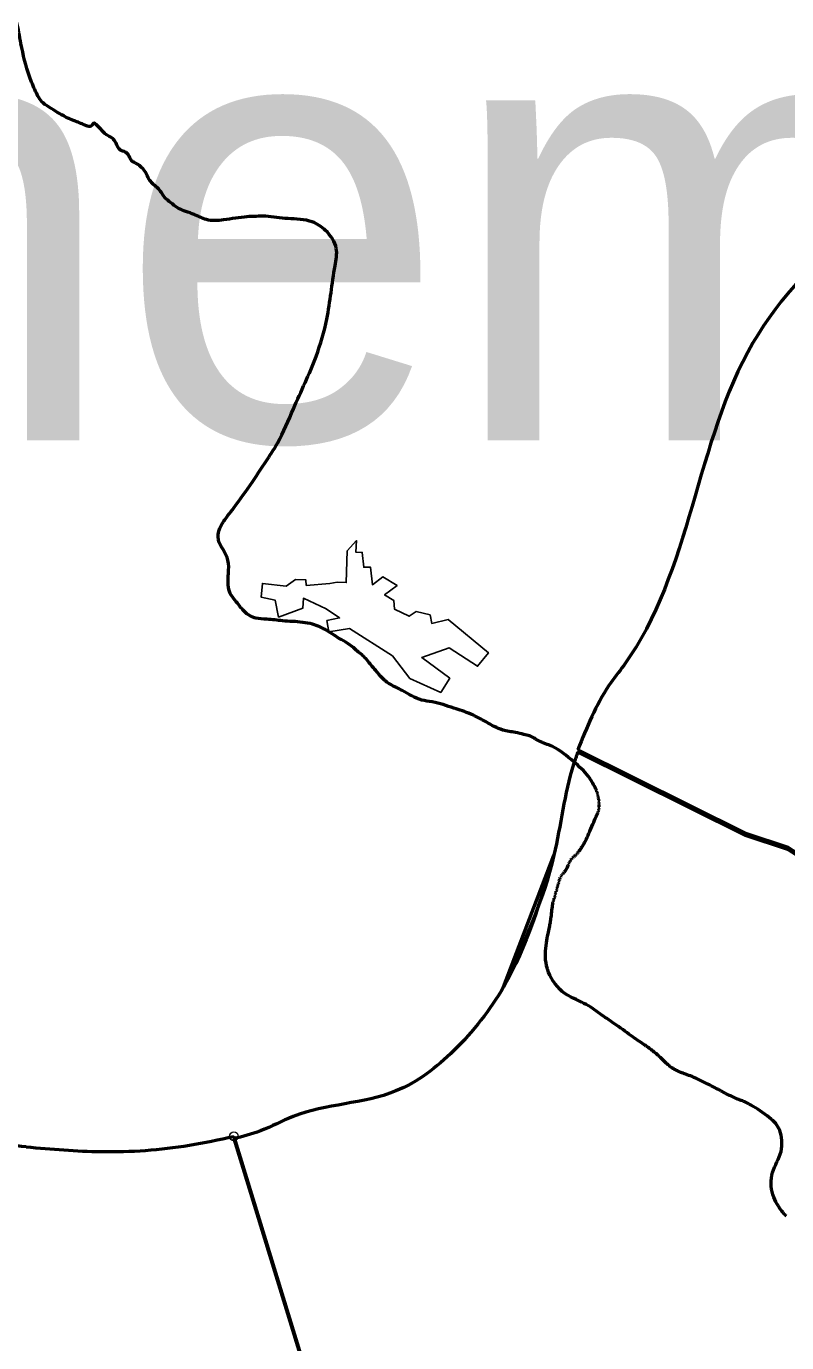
# Model space of a CAD drawing. Extents: x 553962 to 842807, y 8883888 to 9032388.
# Drawn here: x 810652 to 811511, y 9016797 to 9018285 of the extents above; entities that cross this region are included whole.
import ezdxf

# ---------------------------------------------------------------- set-up
doc = ezdxf.new("R2010")
doc.units = 0
doc.header["$LTSCALE"] = 20
doc.header["$PDMODE"] = 32
doc.header["$PDSIZE"] = 10
for name, color, linetype, lineweight in [('21', 7, 'Continuous', 25), ('24', 7, 'Continuous', 25), ('27', 7, 'Continuous', 13), ('28', 7, 'Continuous', 53), ('29', 7, 'Continuous', 53), ('35', 7, 'Continuous', 13)]:
    doc.layers.add(name, color=color, linetype=linetype, lineweight=lineweight)
doc.layers.add('41', color=7, linetype='Continuous')

msp = doc.modelspace()

# ---------------------------------------------------------------- linework, layer by layer
at = {"layer": '21'}
msp.add_lwpolyline([(811003.05, 9017656.61), (811013.41, 9017656.16), (811014.43, 9017691.87), (811024.9, 9017703.57), (811024.42, 9017690.36), (811031.57, 9017690.29), (811033.21, 9017673.49), (811041.07, 9017673.42), (811043.05, 9017653.76), (811054.91, 9017662.59), (811070.91, 9017652.81), (811056.88, 9017642.22), (811067.19, 9017636.06), (811068.18, 9017626.04), (811084.54, 9017618.05), (811092.45, 9017623.34), (811108.14, 9017619.63), (811110.2, 9017609.97), (811128.82, 9017614.45), (811174.23, 9017576.91), (811161.95, 9017561.66), (811129.97, 9017582.3), (811098.79, 9017571.49), (811130.39, 9017548), (811120.25, 9017532.02), (811085.37, 9017547.68), (811065.94, 9017573.2), (811017.25, 9017604.34), (810993.64, 9017600.61), (810991.6, 9017613.13), (811005.92, 9017616.22), (810990.64, 9017626.36), (810965.02, 9017638.36), (810964.57, 9017627.3), (810936.97, 9017617.18), (810933.2, 9017636.14), (810917.51, 9017639.49), (810918.72, 9017655.19), (810945.49, 9017652.1), (810956.27, 9017659.51), (810967.7, 9017659.41), (810968.36, 9017652.98), (810994.82, 9017655.25)], close=True, dxfattribs=at)
at = {"layer": '24'}
for p, q in [((811296.16, 9017421.09), (811296.49, 9017420.27)), ((811296.79, 9017419.47), (811297.07, 9017418.67)), ((811297.33, 9017417.86), (811297.58, 9017417.01)), ((811297.82, 9017416.12), (811298.04, 9017415.2)), ((811298.26, 9017414.25), (811298.46, 9017413.28)), ((811298.65, 9017412.31), (811298.81, 9017411.35)), ((811298.96, 9017410.41), (811299.07, 9017409.5)), ((811299.2, 9017402.64), (811299.15, 9017401.95)), ((811299.16, 9017408.63), (811299.23, 9017407.79)), ((811299.27, 9017404.03), (811299.24, 9017403.33)), ((811299.27, 9017406.99), (811299.3, 9017406.22)), ((811299.3, 9017405.47), (811299.29, 9017404.74)), ((811298.02, 9017396.72), (811297.68, 9017395.83)), ((811298.54, 9017398.34), (811298.3, 9017397.55)), ((811298.88, 9017399.83), (811298.72, 9017399.1)), ((811299.08, 9017401.25), (811299, 9017400.55)), ((811267.19, 9017342.67), (811266.83, 9017342.1)), ((811267.97, 9017343.75), (811267.56, 9017343.22)), ((811268.88, 9017344.78), (811268.41, 9017344.27)), ((811269.86, 9017345.76), (811269.36, 9017345.28)), ((811270.85, 9017346.68), (811270.35, 9017346.23)), ((811271.79, 9017347.5), (811271.33, 9017347.1)), ((811272.65, 9017348.24), (811272.23, 9017347.88)), ((811273.47, 9017348.99), (811273.06, 9017348.6)), ((811274.33, 9017349.88), (811273.89, 9017349.41)), ((811275.32, 9017351.03), (811274.8, 9017350.42)), ((811276.47, 9017352.54), (811275.87, 9017351.74)), ((811259.01, 9017327.89), (811258.41, 9017327.22)), ((811260.22, 9017329.3), (811259.62, 9017328.58)), ((811265.1, 9017338.57), (811264.72, 9017337.68)), ((811265.81, 9017340.15), (811265.46, 9017339.4)), ((811266.48, 9017341.49), (811266.15, 9017340.85)), ((811252.46, 9017313.13), (811252.24, 9017312.31)), ((811252.87, 9017314.79), (811252.66, 9017313.96)), ((811253.3, 9017316.5), (811253.08, 9017315.64)), ((811253.78, 9017318.25), (811253.54, 9017317.36)), ((811254.35, 9017320.04), (811254.05, 9017319.14)), ((811255.01, 9017321.83), (811254.67, 9017320.94)), ((811255.8, 9017323.54), (811255.39, 9017322.7)), ((811256.74, 9017325.13), (811256.25, 9017324.36)), ((811257.83, 9017326.55), (811257.27, 9017325.85)), ((811248, 9017297.4), (811247.79, 9017296.65)), ((811248.42, 9017298.84), (811248.21, 9017298.12)), ((811248.81, 9017300.33), (811248.62, 9017299.57)), ((811249.2, 9017301.9), (811249, 9017301.11)), ((811249.6, 9017303.52), (811249.39, 9017302.71)), ((811250.03, 9017305.14), (811249.81, 9017304.33)), ((811250.51, 9017306.73), (811250.27, 9017305.94)), ((811251.02, 9017308.32), (811250.77, 9017307.53)), ((811251.54, 9017309.9), (811251.28, 9017309.11)), ((811252.02, 9017311.5), (811251.78, 9017310.7)), ((811247.56, 9017295.84), (811247.34, 9017294.92))]:
    msp.add_line(p, q, dxfattribs=at)
at = {"layer": '24', "lineweight": 53}
for p, q in [((811296.79, 9017419.47), (811296.49, 9017420.27)), ((811297.33, 9017417.86), (811297.07, 9017418.67)), ((811297.82, 9017416.12), (811297.58, 9017417.01)), ((811298.26, 9017414.25), (811298.04, 9017415.2)), ((811298.65, 9017412.31), (811298.46, 9017413.28)), ((811298.96, 9017410.41), (811298.81, 9017411.35)), ((811299.16, 9017408.63), (811299.07, 9017409.5)), ((811299.08, 9017401.25), (811299.15, 9017401.95)), ((811299.2, 9017402.64), (811299.24, 9017403.33)), ((811299.27, 9017406.99), (811299.23, 9017407.79)), ((811299.27, 9017404.03), (811299.29, 9017404.74)), ((811299.3, 9017405.47), (811299.3, 9017406.22)), ((811298.02, 9017396.72), (811298.3, 9017397.55)), ((811298.54, 9017398.34), (811298.72, 9017399.1)), ((811298.88, 9017399.83), (811299, 9017400.55)), ((811266.48, 9017341.49), (811266.83, 9017342.1)), ((811267.19, 9017342.67), (811267.56, 9017343.22)), ((811267.97, 9017343.75), (811268.41, 9017344.27)), ((811268.88, 9017344.78), (811269.36, 9017345.28)), ((811269.86, 9017345.76), (811270.35, 9017346.23)), ((811270.85, 9017346.68), (811271.33, 9017347.1)), ((811271.79, 9017347.5), (811272.23, 9017347.88)), ((811272.65, 9017348.24), (811273.06, 9017348.6)), ((811273.47, 9017348.99), (811273.89, 9017349.41)), ((811274.33, 9017349.88), (811274.8, 9017350.42)), ((811275.32, 9017351.03), (811275.87, 9017351.74)), ((811257.83, 9017326.55), (811258.41, 9017327.22)), ((811259.01, 9017327.89), (811259.62, 9017328.58)), ((811265.1, 9017338.57), (811265.46, 9017339.4)), ((811265.81, 9017340.15), (811266.15, 9017340.85)), ((811252.02, 9017311.5), (811252.24, 9017312.31)), ((811252.46, 9017313.13), (811252.66, 9017313.96)), ((811252.87, 9017314.79), (811253.08, 9017315.64)), ((811253.3, 9017316.5), (811253.54, 9017317.36)), ((811253.78, 9017318.25), (811254.05, 9017319.14)), ((811254.35, 9017320.04), (811254.67, 9017320.94)), ((811255.01, 9017321.83), (811255.39, 9017322.7)), ((811255.8, 9017323.54), (811256.25, 9017324.36)), ((811256.74, 9017325.13), (811257.27, 9017325.85)), ((811248, 9017297.4), (811248.21, 9017298.12)), ((811248.42, 9017298.84), (811248.62, 9017299.57)), ((811248.81, 9017300.33), (811249, 9017301.11)), ((811249.2, 9017301.9), (811249.39, 9017302.71)), ((811249.6, 9017303.52), (811249.81, 9017304.33)), ((811250.03, 9017305.14), (811250.27, 9017305.94)), ((811250.51, 9017306.73), (811250.77, 9017307.53)), ((811251.02, 9017308.32), (811251.28, 9017309.11)), ((811251.54, 9017309.9), (811251.78, 9017310.7)), ((811247.56, 9017295.84), (811247.79, 9017296.65))]:
    msp.add_line(p, q, dxfattribs=at)
at = {"layer": '24'}
msp.add_lwpolyline([(811289.34, 9017434.53), (811290.07, 9017433.41), (811290.77, 9017432.24), (811291.46, 9017431.02), (811292.12, 9017429.78), (811292.76, 9017428.53), (811293.37, 9017427.29), (811293.94, 9017426.09), (811294.47, 9017424.94)], dxfattribs=at)
at = {"layer": '24', "lineweight": 53}
for points in [[(811296.16, 9017421.09), (811295.8, 9017421.96), (811295.4, 9017422.87), (811294.96, 9017423.87), (811294.47, 9017424.94)], [(811276.47, 9017352.54), (811277.1, 9017353.4), (811277.75, 9017354.31), (811278.41, 9017355.26), (811279.07, 9017356.23), (811279.72, 9017357.22), (811280.35, 9017358.2), (811280.96, 9017359.16), (811281.56, 9017360.14), (811282.16, 9017361.18), (811282.79, 9017362.3), (811283.44, 9017363.56), (811284.15, 9017364.98), (811284.93, 9017366.61), (811285.79, 9017368.47), (811286.75, 9017370.6), (811287.78, 9017372.93), (811288.85, 9017375.4), (811289.95, 9017377.95), (811291.05, 9017380.5), (811292.11, 9017382.98), (811293.12, 9017385.34), (811294.05, 9017387.48), (811294.88, 9017389.38), (811295.61, 9017391.03), (811296.25, 9017392.48), (811296.8, 9017393.74), (811297.27, 9017394.84), (811297.68, 9017395.83)], [(811260.22, 9017329.3), (811260.82, 9017330.06), (811261.4, 9017330.88), (811261.95, 9017331.77), (811262.47, 9017332.72), (811262.97, 9017333.72), (811263.45, 9017334.72), (811263.9, 9017335.73), (811264.32, 9017336.72), (811264.72, 9017337.68)], [(811238.7, 9017239.91), (811238.94, 9017243.03), (811239.27, 9017246.04), (811239.66, 9017248.92), (811240.08, 9017251.68), (811240.54, 9017254.28), (811241.01, 9017256.75), (811241.48, 9017259.05), (811241.94, 9017261.19), (811242.38, 9017263.16), (811242.78, 9017264.95), (811243.13, 9017266.56), (811243.44, 9017268.02), (811243.71, 9017269.4), (811243.96, 9017270.72), (811244.18, 9017272.04), (811244.4, 9017273.4), (811244.6, 9017274.85), (811244.81, 9017276.44), (811245.02, 9017278.19), (811245.24, 9017280.07), (811245.47, 9017282.03), (811245.7, 9017284.02), (811245.93, 9017286), (811246.17, 9017287.9), (811246.41, 9017289.67), (811246.64, 9017291.28), (811246.88, 9017292.67), (811247.11, 9017293.88), (811247.34, 9017294.92)], [(811318.91, 9017156.08), (811316.66, 9017157.67), (811314.48, 9017159.18), (811312.36, 9017160.63), (811310.28, 9017162.04), (811308.24, 9017163.41), (811306.23, 9017164.77), (811304.24, 9017166.12), (811302.26, 9017167.48), (811300.27, 9017168.87), (811298.26, 9017170.3), (811296.22, 9017171.76), (811294.13, 9017173.24), (811291.96, 9017174.74), (811289.69, 9017176.23), (811287.3, 9017177.72), (811284.78, 9017179.18), (811282.09, 9017180.62), (811279.24, 9017182.02), (811276.24, 9017183.42), (811273.14, 9017184.87), (811269.99, 9017186.4), (811266.82, 9017188.06), (811263.67, 9017189.88), (811260.59, 9017191.91), (811257.62, 9017194.19), (811254.79, 9017196.75), (811252.13, 9017199.56), (811249.66, 9017202.59), (811247.4, 9017205.79), (811245.37, 9017209.13), (811243.58, 9017212.57), (811242.06, 9017216.07), (811240.82, 9017219.59), (811239.89, 9017223.1), (811239.23, 9017226.57), (811238.81, 9017230.01), (811238.6, 9017233.38), (811238.58, 9017236.69), (811238.7, 9017239.91)], [(811375.34, 9017112.83), (811374.38, 9017113.74), (811373.42, 9017114.67), (811372.46, 9017115.62), (811371.5, 9017116.58), (811370.54, 9017117.54), (811369.57, 9017118.5), (811368.59, 9017119.46), (811367.6, 9017120.39), (811366.6, 9017121.31), (811365.59, 9017122.21), (811364.56, 9017123.09), (811363.53, 9017123.96), (811362.49, 9017124.81), (811361.44, 9017125.65), (811360.39, 9017126.48), (811359.34, 9017127.3), (811358.29, 9017128.11), (811357.22, 9017128.93), (811356.13, 9017129.75), (811355, 9017130.59), (811353.81, 9017131.46), (811352.56, 9017132.36), (811351.24, 9017133.3), (811349.82, 9017134.28), (811348.3, 9017135.33), (811346.68, 9017136.43), (811344.96, 9017137.6), (811343.15, 9017138.83), (811341.25, 9017140.12), (811339.27, 9017141.49), (811337.2, 9017142.93), (811335.05, 9017144.44), (811332.83, 9017146.02), (811330.54, 9017147.67), (811328.22, 9017149.35), (811325.88, 9017151.05), (811323.54, 9017152.75), (811321.21, 9017154.44), (811318.91, 9017156.08)], [(811434.21, 9017083.13), (811432.95, 9017083.8), (811431.66, 9017084.48), (811430.32, 9017085.19), (811428.9, 9017085.93), (811427.38, 9017086.72), (811425.74, 9017087.57), (811423.94, 9017088.49), (811421.97, 9017089.5), (811419.86, 9017090.56), (811417.64, 9017091.66), (811415.36, 9017092.78), (811413.05, 9017093.9), (811410.75, 9017094.98), (811408.5, 9017096.01), (811406.33, 9017096.96), (811404.28, 9017097.83), (811402.35, 9017098.6), (811400.53, 9017099.3), (811398.81, 9017099.94), (811397.18, 9017100.53), (811395.64, 9017101.09), (811394.17, 9017101.62), (811392.78, 9017102.13), (811391.45, 9017102.64), (811390.18, 9017103.16), (811388.95, 9017103.69), (811387.77, 9017104.22), (811386.63, 9017104.78), (811385.53, 9017105.36), (811384.44, 9017105.96), (811383.38, 9017106.59), (811382.34, 9017107.26), (811381.3, 9017107.96), (811380.28, 9017108.69), (811379.28, 9017109.46), (811378.28, 9017110.26), (811377.29, 9017111.08), (811376.31, 9017111.94), (811375.34, 9017112.83)], [(811501.32, 9017041.24), (811500.14, 9017043.11), (811498.8, 9017044.87), (811497.29, 9017046.55), (811495.59, 9017048.2), (811493.67, 9017049.87), (811491.52, 9017051.6), (811489.14, 9017053.42), (811486.57, 9017055.3), (811483.88, 9017057.21), (811481.14, 9017059.09), (811478.41, 9017060.92), (811475.75, 9017062.64), (811473.23, 9017064.21), (811470.92, 9017065.59), (811468.86, 9017066.75), (811467.02, 9017067.71), (811465.37, 9017068.52), (811463.87, 9017069.19), (811462.47, 9017069.78), (811461.14, 9017070.31), (811459.82, 9017070.82), (811458.49, 9017071.34), (811457.1, 9017071.9), (811455.66, 9017072.51), (811454.18, 9017073.16), (811452.67, 9017073.83), (811451.14, 9017074.53), (811449.61, 9017075.25), (811448.08, 9017075.98), (811446.57, 9017076.71), (811445.09, 9017077.45), (811443.63, 9017078.18), (811442.2, 9017078.92), (811440.8, 9017079.64), (811439.43, 9017080.36), (811438.08, 9017081.07), (811436.77, 9017081.77), (811435.48, 9017082.45), (811434.21, 9017083.13)], [(811510.78, 9016940.32), (811509.97, 9016941.06), (811509.08, 9016941.94), (811508.1, 9016942.97), (811507.02, 9016944.2), (811505.84, 9016945.65), (811504.55, 9016947.34), (811503.18, 9016949.27), (811501.77, 9016951.4), (811500.37, 9016953.73), (811499, 9016956.24), (811497.71, 9016958.9), (811496.54, 9016961.69), (811495.53, 9016964.6), (811494.71, 9016967.6), (811494.09, 9016970.68), (811493.68, 9016973.82), (811493.5, 9016976.98), (811493.55, 9016980.16), (811493.83, 9016983.33), (811494.36, 9016986.47), (811495.15, 9016989.56), (811496.19, 9016992.58), (811497.42, 9016995.55), (811498.77, 9016998.48), (811500.17, 9017001.4), (811501.56, 9017004.33), (811502.84, 9017007.27), (811503.97, 9017010.26), (811504.86, 9017013.31), (811505.47, 9017016.43), (811505.79, 9017019.58), (811505.86, 9017022.73), (811505.7, 9017025.84), (811505.33, 9017028.85), (811504.79, 9017031.73), (811504.1, 9017034.44), (811503.28, 9017036.94), (811502.36, 9017039.19), (811501.32, 9017041.24)]]:
    msp.add_lwpolyline(points, dxfattribs=at)
for points in [[(810922.5, 9018070.08), (810901.32, 9018069.5), (810874.91, 9018066.02), (810855.47, 9018066.31), (810841.55, 9018072.12), (810823.56, 9018079.37), (810814.85, 9018085.76), (810809.05, 9018090.69), (810801.8, 9018100.56), (810792.51, 9018109.27), (810785.55, 9018121.46), (810775.39, 9018130.17), (810771.33, 9018132.5), (810766.98, 9018139.81), (810763.78, 9018142.71), (810758.56, 9018144.75), (810753.34, 9018152.87), (810749.57, 9018157.81), (810740.57, 9018163.62), (810736.51, 9018167.97), (810731.58, 9018173.2), (810728.39, 9018175.23), (810724.9, 9018171.74), (810719.97, 9018172.32), (810707.5, 9018177.55), (810699.08, 9018181.03), (810680.22, 9018191.77), (810670.94, 9018198.16), (810662.52, 9018211.22), (810655.56, 9018228.06), (810645.98, 9018265.22), (810641.05, 9018290.18), (810633.22, 9018315.73), (810628.28, 9018333.81), (810628.28, 9018342.23), (810633.51, 9018353.26), (810644.53, 9018367.49), (810658.17, 9018379.68), (810668.61, 9018391), (810682.54, 9018407.26), (810699.08, 9018418), (810711.85, 9018427), (810717.07, 9018433.39), (810720.26, 9018448.48), (810720.26, 9018461.25), (810718.81, 9018469.67), (810717.07, 9018495.22), (810714.17, 9018515.25), (810717.65, 9018535.57), (810718.81, 9018552.7), (810725.48, 9018564.89), (810735.06, 9018575.05), (810745.79, 9018583.47), (810751.02, 9018592.76), (810751.31, 9018605.53)], [(811294.72, 9017424.4), (811287.12, 9017437.06), (811270.56, 9017453.61), (811245.73, 9017471.21), (811231.68, 9017476.9), (811220.38, 9017482.99), (811214.3, 9017484.51), (811204.74, 9017486.68), (811190.41, 9017489.51), (811171.51, 9017498.64), (811154.13, 9017507.55), (811135.23, 9017514.28), (811110.69, 9017521.24), (811098.74, 9017523.41), (811076.58, 9017534.28), (811068.33, 9017538.41), (811059.42, 9017543.62), (811054.21, 9017548.4), (811046.82, 9017556.66), (811041.61, 9017562.75), (811032.05, 9017573.83), (811027.49, 9017577.53), (811017.93, 9017585.57), (811007.72, 9017591.65), (810991.65, 9017601.87), (810975.36, 9017609.04), (810964.28, 9017611.21), (810941.47, 9017612.95), (810923.88, 9017614.69), (810911.28, 9017615.99), (810904.98, 9017618.6), (810898.03, 9017623.82), (810888.04, 9017635.99), (810882.46, 9017643.98), (810880.14, 9017653.27), (810880.43, 9017666.61), (810879.85, 9017681.41), (810874.33, 9017693.6), (810869.69, 9017702.01), (810869.11, 9017712.75), (810872.88, 9017722.03), (810879.85, 9017731.9), (810886.52, 9017740.6), (810907.41, 9017769.91), (810925.98, 9017798.05), (810935.85, 9017813.72), (810953.84, 9017852.65), (810979.37, 9017911.58), (810991.56, 9017953.96), (811000.84, 9018014.06), (811002.29, 9018033.8), (810990.1, 9018054.12), (810975.02, 9018063.7), (810947.74, 9018067.47), (810922.5, 9018070.08)]]:
    msp.add_spline(points, degree=3, dxfattribs=at)
at = {"layer": '27'}
for p, q in [((811248.18, 9017347.94), (811191.29, 9017199.38)), ((810886.52, 9017030.3), (810887.26, 9017027.88)), ((810651.98, 9017018.43), (810652.01, 9017018.43))]:
    msp.add_line(p, q, dxfattribs=at)
msp.add_lwpolyline([(811273.94, 9017461.17), (811275.21, 9017464.67), (811275.22, 9017464.67), (811278.7, 9017462.93), (811281.72, 9017464.05), (811275.22, 9017467.28), (811275.21, 9017467.28)], dxfattribs=at)
for points in [[(811275.21, 9017467.28), (811310.39, 9017539.78), (811327.07, 9017562.6), (811473.06, 9017926.97), (811593.55, 9018062.55), (811677.96, 9018124.51), (811715.02, 9018147.25), (811748.23, 9018164.92), (811870.74, 9018207.65), (811940.83, 9018216.26), (812017.15, 9018200.69), (812093.35, 9018163.5), (812158.07, 9018123.81), (812250.85, 9018090.36), (812275.07, 9018094.08), (812320.91, 9018092.62), (812417.69, 9018090.95), (812525.94, 9018091.78)], [(811191.29, 9017199.38), (811248.18, 9017347.94), (811270.42, 9017450.85), (811273.94, 9017461.17)], [(810887.26, 9017027.88), (810916.55, 9017036.47), (810953.58, 9017052.85), (811069.64, 9017081.62), (811134.85, 9017127.13), (811191.29, 9017199.38), (811248.18, 9017347.94)], [(810652.01, 9017018.43), (810736.84, 9017013.12), (810836.22, 9017020.34), (810886.52, 9017030.3)]]:
    msp.add_spline(points, degree=3, dxfattribs=at)
msp.add_point((810886.52, 9017030.3), dxfattribs=at)
at = {"layer": '28'}
for p, q in [((811191.29, 9017199.38), (811248.18, 9017347.94)), ((810886.52, 9017027.69), (811174.91, 9016084.85))]:
    msp.add_line(p, q, dxfattribs=at)
msp.add_lwpolyline([(812157.97, 9016938.83), (811512.64, 9017354.43), (811464.6, 9017370.5), (811275.22, 9017464.67), (811275.21, 9017464.67)], dxfattribs=at)
for points in [[(811275.21, 9017464.67), (811270.42, 9017450.85), (811248.18, 9017347.94), (811191.29, 9017199.38)], [(811248.18, 9017347.94), (811191.29, 9017199.38), (811134.85, 9017127.13), (811069.64, 9017081.62), (810953.58, 9017052.85), (810916.55, 9017036.47), (810886.52, 9017027.69)]]:
    msp.add_spline(points, degree=3, dxfattribs=at)
at = {"layer": '29'}
for p, q in [((811275.21, 9017467.28), (811275.22, 9017467.28)), ((810886.52, 9017030.3), (811174.91, 9016087.46))]:
    msp.add_line(p, q, dxfattribs=at)
msp.add_lwpolyline([(811275.22, 9017467.28), (811464.6, 9017373.12), (811512.64, 9017357.05), (812157.97, 9016941.45), (812228.36, 9016943.12)], dxfattribs=at)
for points in [[(812525.94, 9018091.78), (812417.69, 9018090.95), (812320.91, 9018092.62), (812275.07, 9018094.08), (812250.85, 9018090.36), (812158.07, 9018123.81), (812093.35, 9018163.5), (812017.15, 9018200.69), (811940.83, 9018216.26), (811870.74, 9018207.65), (811748.23, 9018164.92), (811715.02, 9018147.25), (811677.96, 9018124.51), (811593.55, 9018062.55), (811473.06, 9017926.97), (811327.07, 9017562.6), (811310.39, 9017539.78), (811275.21, 9017467.28)], [(810652.01, 9017018.43), (810608.26, 9017021.28), (810545.87, 9017022.8), (810498.86, 9017043.34)], [(810651.98, 9017018.43), (810736.84, 9017013.12), (810836.22, 9017020.34), (810886.52, 9017030.3)]]:
    msp.add_spline(points, degree=3, dxfattribs=at)
at = {"layer": '35'}
for p, q in [((811248.18, 9017347.94), (811191.29, 9017199.38)), ((810886.52, 9017030.3), (810887.26, 9017027.88)), ((810651.98, 9017018.43), (810652.01, 9017018.43))]:
    msp.add_line(p, q, dxfattribs=at)
msp.add_lwpolyline([(811273.94, 9017461.17), (811275.21, 9017464.67), (811275.22, 9017464.67), (811278.7, 9017462.93), (811281.72, 9017464.05), (811275.22, 9017467.28), (811275.21, 9017467.28)], dxfattribs=at)
for points in [[(811275.21, 9017467.28), (811310.39, 9017539.78), (811327.07, 9017562.6), (811473.06, 9017926.97), (811593.55, 9018062.55), (811677.96, 9018124.51), (811715.02, 9018147.25), (811748.23, 9018164.92), (811870.74, 9018207.65), (811940.83, 9018216.26), (812017.15, 9018200.69), (812093.35, 9018163.5), (812158.07, 9018123.81), (812250.85, 9018090.36), (812275.07, 9018094.08), (812320.91, 9018092.62), (812417.69, 9018090.95), (812525.94, 9018091.78)], [(811191.29, 9017199.38), (811248.18, 9017347.94), (811270.42, 9017450.85), (811273.94, 9017461.17)], [(810887.26, 9017027.88), (810916.55, 9017036.47), (810953.58, 9017052.85), (811069.64, 9017081.62), (811134.85, 9017127.13), (811191.29, 9017199.38), (811248.18, 9017347.94)], [(810652.01, 9017018.43), (810736.84, 9017013.12), (810836.22, 9017020.34), (810886.52, 9017030.3)]]:
    msp.add_spline(points, degree=3, dxfattribs=at)
msp.add_point((810886.52, 9017030.3), dxfattribs=at)

# ---------------------------------------------------------------- texts
at = {"layer": '41'}
msp.add_text('Ipanema', height=500, dxfattribs=at).set_placement((809453.86, 9017817.04))

doc.saveas('drawing.dxf')
